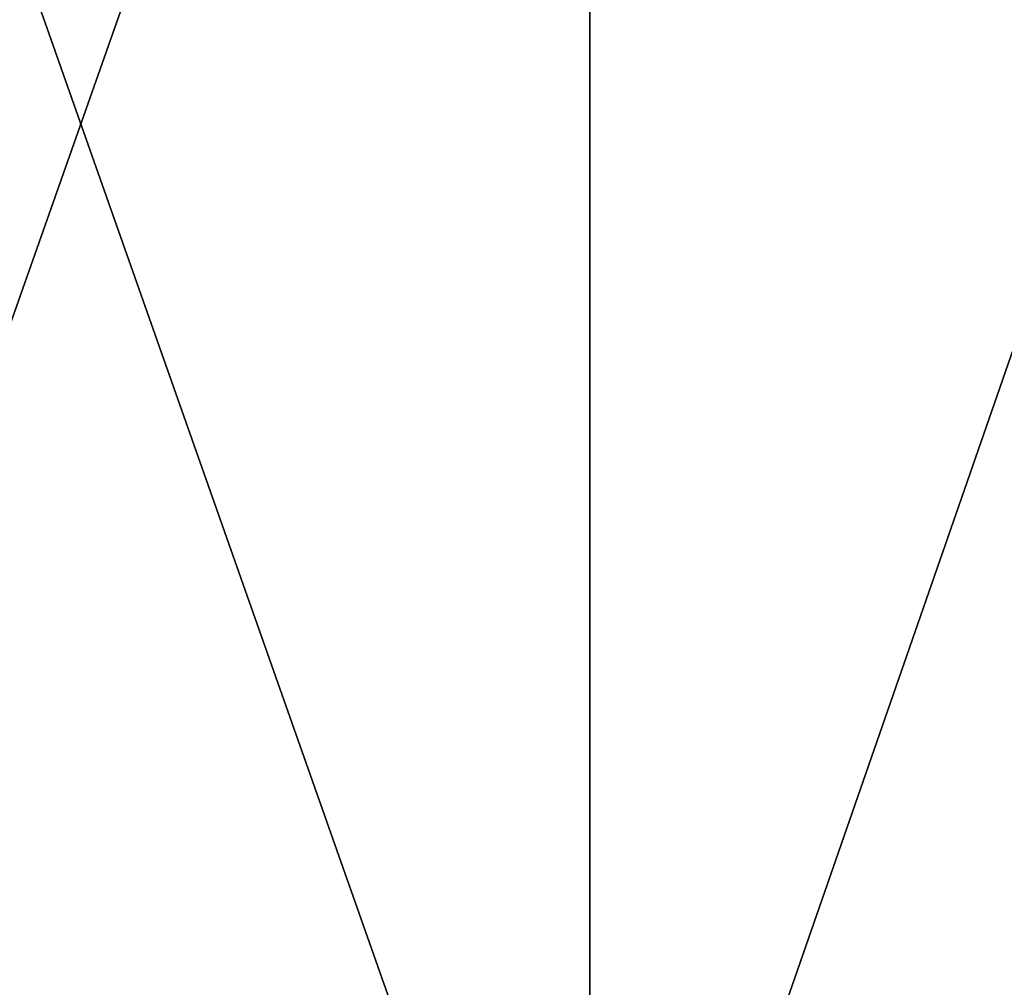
# Model space of a CAD drawing. Header units: millimetres. Extents: x -125 to 1250, y 4 to 1899.
# Tile 359 of 656: x 52.81 to 56.11, y 7.25 to 10.5. Entities that reach past the tile are written whole.
import ezdxf

# ---------------------------------------------------------------- set-up
doc = ezdxf.new("R2010")
doc.units = ezdxf.units.MM
doc.header["$LTSCALE"] = 3.583593
doc.layers.add('22', color=7, linetype='CONTINUOUS')
doc.layers.add('23', color=7, linetype='CONTINUOUS')

msp = doc.modelspace()

# ---------------------------------------------------------------- linework, layer by layer
at = {"layer": '22', "color": 7, "linetype": 'CONTINUOUS'}
for points in [[(51.3016, 15, -113.9875), (54.721, 15, -112.386), (51.3016, 5.3, -113.9875), (51.3016, 15, -113.9875)], [(51.3016, 5.3, -113.9875), (54.721, 15, -112.386), (54.721, 5.3, -112.386), (51.3016, 5.3, -113.9875)], [(54.721, 15, -112.386), (58.0904, 15, -110.682), (54.721, 5.3, -112.386), (54.721, 15, -112.386)], [(54.721, 5.3, -112.386), (58.0904, 15, -110.682), (58.0904, 5.3, -110.682), (54.721, 5.3, -112.386)]]:
    msp.add_3dface(points, dxfattribs=at)
at = {"layer": '23', "color": 7, "linetype": 'CONTINUOUS'}
for points in [[(54.721, 15, 112.386), (51.3016, 15, 113.9875), (54.721, 5.3, 112.386), (54.721, 15, 112.386)], [(54.721, 5.3, 112.386), (51.3016, 15, 113.9875), (51.3016, 5.3, 113.9875), (54.721, 5.3, 112.386)], [(58.0904, 15, 110.682), (54.721, 15, 112.386), (58.0904, 5.3, 110.682), (58.0904, 15, 110.682)], [(58.0904, 5.3, 110.682), (54.721, 15, 112.386), (54.721, 5.3, 112.386), (58.0904, 5.3, 110.682)]]:
    msp.add_3dface(points, dxfattribs=at)

doc.saveas('drawing.dxf')
